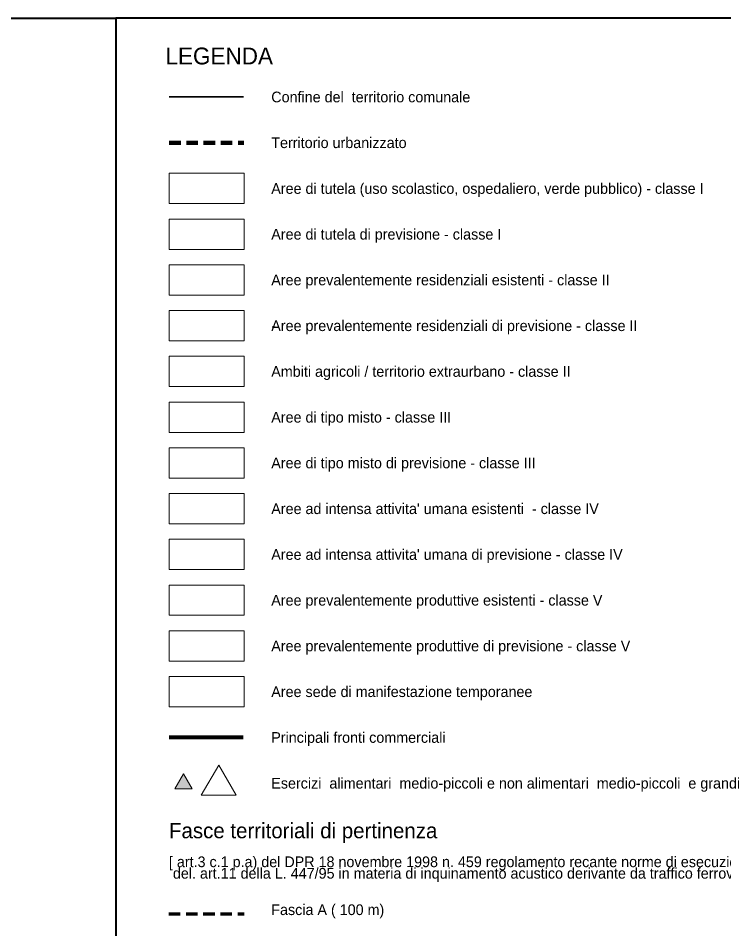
# Model space of a CAD drawing. Extents: x 645880 to 658994, y 884400 to 894744.
# Drawn here: x 649767 to 651612, y 892363 to 894744 of the extents above; entities that cross this region are included whole.
import ezdxf

# ---------------------------------------------------------------- set-up
doc = ezdxf.new("R2010")
doc.units = 0
doc.header["$LTSCALE"] = 10
doc.linetypes.add('MEDIUM_DASHED', pattern=[4.5, 3, -1.5])
doc.layers.add('62', color=7, linetype='Continuous', lineweight=35)

msp = doc.modelspace()

# ---------------------------------------------------------------- hatches: boundary and pattern name
at = {"layer": '62'}
msp.add_hatch(color=256, dxfattribs=at).paths.add_polyline_path([(650199.25, 892768.59), (650221.99, 892729.23), (650176.49, 892729.23)])

# ---------------------------------------------------------------- linework, layer by layer
msp.add_line((650161.69, 894537.97), (650355.65, 894537.97), dxfattribs=at)
at = {"layer": '62', "linetype": 'MEDIUM_DASHED', "lineweight": 100}
msp.add_line((650161.69, 894418.35), (650357.01, 894418.35), dxfattribs=at)
at = {"layer": '62', "lineweight": 80}
msp.add_line((650354.85, 892863.59), (650161.69, 892863.59), dxfattribs=at)
at = {"layer": '62', "linetype": 'MEDIUM_DASHED', "lineweight": 70}
msp.add_line((650160.69, 892402.47), (650357.53, 892402.47), dxfattribs=at)
at = {"layer": '62', "lineweight": 40}
for points in [[(650022.35, 894743.81), (650022.35, 891773.81), (647922.35, 891773.81), (647922.35, 894743.81)], [(650022.35, 889003.81), (658994.16, 889003.81), (658994.16, 894743.81), (650022.35, 894743.81)], [(650022.35, 889003.81), (658994.16, 889003.81), (658994.16, 894743.81), (650022.35, 894743.81)]]:
    msp.add_lwpolyline(points, close=True, dxfattribs=at)
at = {"layer": '62', "lineweight": 13}
for points in [[(650161.69, 894338.35), (650357.53, 894338.35), (650357.53, 894259.15), (650161.69, 894259.15)], [(650161.69, 894218.75), (650357.53, 894218.75), (650357.53, 894139.55), (650161.69, 894139.55)], [(650161.69, 894099.19), (650357.53, 894099.19), (650357.53, 894019.99), (650161.69, 894019.99)], [(650161.69, 893979.59), (650357.53, 893979.59), (650357.53, 893900.39), (650161.69, 893900.39)], [(650161.69, 893860.05), (650357.53, 893860.05), (650357.53, 893780.85), (650161.69, 893780.85)], [(650161.69, 893740.39), (650357.53, 893740.39), (650357.53, 893661.19), (650161.69, 893661.19)], [(650161.69, 893620.79), (650357.53, 893620.79), (650357.53, 893541.59), (650161.69, 893541.59)], [(650161.69, 893501.19), (650357.53, 893501.19), (650357.53, 893421.99), (650161.69, 893421.99)], [(650161.69, 893381.59), (650357.53, 893381.59), (650357.53, 893302.39), (650161.69, 893302.39)], [(650161.69, 893261.99), (650357.53, 893261.99), (650357.53, 893182.79), (650161.69, 893182.79)], [(650161.69, 893142.39), (650357.53, 893142.39), (650357.53, 893063.19), (650161.69, 893063.19)], [(650161.69, 893022.85), (650357.53, 893022.85), (650357.53, 892943.65), (650161.69, 892943.65)], [(650291.11, 892791.21), (650336.59, 892712.45), (650245.65, 892712.45)], [(650199.25, 892768.59), (650221.99, 892729.23), (650176.49, 892729.23)]]:
    msp.add_lwpolyline(points, close=True, dxfattribs=at)

# ---------------------------------------------------------------- texts
at = {"layer": '62'}
for s, height, p in [('LEGENDA', 44, (650151.81, 894623.02)), ('Confine del  territorio comunale  ', 28, (650428.51, 894523.88)), ('Territorio urbanizzato', 28, (650428.51, 894404.32)), ('Aree di tutela (uso scolastico, ospedaliero, verde pubblico) - classe I', 28, (650428.51, 894284.68)), ('Aree di tutela di previsione - classe I', 28, (650428.51, 894165.08)), ('Aree prevalentemente residenziali esistenti - classe II', 28, (650428.51, 894045.52)), ('Aree prevalentemente residenziali di previsione - classe II', 28, (650428.51, 893925.92)), ('-', 28.12, (650428.51, 893925.86)), ('Ambiti agricoli / territorio extraurbano - classe II', 28, (650428.51, 893806.38)), ('Aree di tipo misto - classe III', 28, (650428.51, 893686.72)), ('Aree di tipo misto di previsione - classe III', 28, (650428.51, 893567.12)), ("Aree ad intensa attivita' umana esistenti  - classe IV", 28, (650428.51, 893447.52)), ("Aree ad intensa attivita' umana di previsione - classe IV", 28, (650428.51, 893327.92)), ('Aree prevalentemente produttive esistenti - classe V', 28, (650428.51, 893208.32)), ('Aree prevalentemente produttive di previsione - classe V', 28, (650428.51, 893088.72)), ('Aree sede di manifestazione temporanee', 28, (650428.51, 892969.18)), ('Principali fronti commerciali', 28, (650428.51, 892849.52)), ('Esercizi  alimentari  medio-piccoli e non alimentari  medio-piccoli  e grandi', 28, (650428.51, 892729.92)), ('Fasce territoriali di pertinenza', 40, (650161.11, 892599.96)), ('[ art.3 c.1 p.a) del DPR 18 novembre 1998 n. 459 regolamento recante norme di esecuzione', 28, (650160.95, 892524.46)), (' del. art.11 della L. 447/95 in materia di inquinamento acustico derivante da traffico ferroviario]', 28, (650160.95, 892494.46)), ('Fascia A ( 100 m)', 28, (650428.51, 892399.24))]:
    msp.add_text(s, height=height, dxfattribs=at).set_placement(p)

doc.saveas('drawing.dxf')
